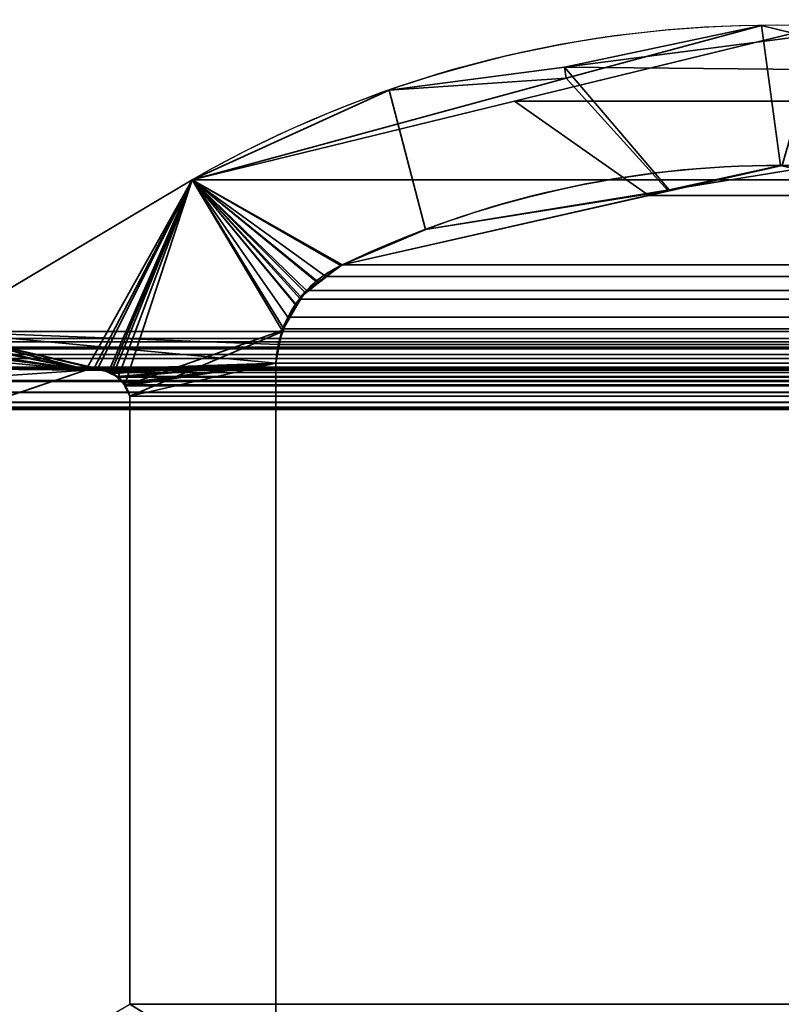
# Model space of a CAD drawing. Header units: millimetres. Extents: x -503 to 6703, y -110 to 193.
# Tile 709 of 1056: x 2587.14 to 2592.49, y 7.35 to 14.28. Entities that reach past the tile are written whole.
import ezdxf

# ---------------------------------------------------------------- set-up
doc = ezdxf.new("R2010")
doc.units = ezdxf.units.MM
doc.layers.add('151', color=7, linetype='Continuous', true_color=0xffffff)

# ---------------------------------------------------------------- blocks, each defined once
blk = doc.blocks.new('UG_SURFACE_003')
at = {"layer": '151', "color": 252, "linetype": 'Continuous', "lineweight": 35}
for points in [[(3602.5, -14, 2212.25), (3602.5, 174.4, 2212.25), (2397.5, 174.4, 2212.25), (2397.5, -14, 2212.25)], [(2547.4999, -14, 2062.2499), (2547.4999, 174.4, 2062.2499), (3452.5001, 174.4, 2062.2499), (3452.5001, -14, 2062.2499)]]:
    blk.add_3dface(points, dxfattribs=at)
blk = doc.blocks.new('UG_SURFACE_268')
at = {"layer": '151', "color": 252, "linetype": 'Continuous', "lineweight": 35}
for points in [[(2585.5, -25.92, 2021.75), (3414.5, -25.92, 2021.75), (3414.5, 14.42, 2021.75), (2585.5, 14.42, 2021.75)], [(2586.9999, -25.92, 2020.2501), (2586.9999, 14.42, 2020.2501), (3413.0001, 14.42, 2020.2501), (3413.0001, -25.92, 2020.2501)]]:
    blk.add_3dface(points, dxfattribs=at)
blk = doc.blocks.new('UG_SURFACE_296')
at = {"layer": '151', "color": 7, "linetype": 'Continuous', "lineweight": 35}
for points in [[(2590.9691, 13.9471, -7.75), (2592.3541, 14.2426, 2014.8962), (2593.6589, 13.9228, 2013.5911)], [(2590.9691, 13.9471, -7.75), (2590.9805, 13.8699, 2016.2694), (2592.3541, 14.2426, 2014.8962)], [(2593.6589, 13.9228, 2013.5911), (2593.0629, 14.2198, -7.75), (2590.9691, 13.9471, -7.75)], [(2590.9691, 13.9471, -7.75), (2593.0629, 14.2198, -7.75), (2592.7267, 13.2515, -7.75), (2591.7037, 13.0851, -7.75)], [(2591.6982, 13.0769, 2015.5518), (2592.4878, 13.2561, 2014.7622), (2592.3541, 14.2426, 2014.8962), (2590.9805, 13.8699, 2016.2694)], [(2593.6589, 13.9228, 2013.5911), (2592.3541, 14.2426, 2014.8962), (2592.4878, 13.2561, 2014.7622), (2594.0351, 12.8977, 2013.2148)], [(2590.9805, 13.8699, 2016.2694), (2590.9691, 13.9471, -7.75), (2589.7346, 13.7862, -7.75)], [(2591.7037, 13.0851, -7.75), (2589.9906, 12.8066, -7.75), (2589.7346, 13.7862, -7.75), (2590.9691, 13.9471, -7.75)], [(2588.3482, 13.1555, -7.75), (2588.3482, 13.1555, 2018.9021), (2590.9805, 13.8699, 2016.2694)], [(2590.9805, 13.8699, 2016.2694), (2589.7346, 13.7862, -7.75), (2588.3482, 13.1555, -7.75)], [(2590.9805, 13.8699, 2016.2694), (2588.3482, 13.1555, 2018.9021), (2589.4051, 12.5565, 2017.8449), (2591.6982, 13.0769, 2015.5518)], [(2588.3482, 13.1555, -7.75), (2589.7346, 13.7862, -7.75), (2589.9906, 12.8066, -7.75), (2589.4051, 12.5565, -7.75)], [(2592.4878, 13.2561, 2014.7622), (2591.6982, 13.0769, 2015.5518), (2591.7037, 13.0851, -7.75)], [(2592.4878, 13.2561, 2014.7622), (2591.7037, 13.0851, -7.75), (2592.7267, 13.2515, -7.75)], [(2594.0351, 12.8977, 2013.2148), (2592.4878, 13.2561, 2014.7622), (2592.7267, 13.2515, -7.75)], [(2586.5555, 12.0875, 2020.6945), (2588.3482, 13.1555, 2018.9021), (2588.3482, 13.1555, -7.75), (2586.5555, 12.0875, -7.75)], [(2589.0861, 12.2703, -7.75), (2588.9795, 12.0884, -7.75), (2586.5555, 12.0875, -7.75), (2588.3482, 13.1555, -7.75)], [(2586.803, 11.5484, 2020.447), (2587.6005, 11.8171, 2019.6495), (2588.3482, 13.1555, 2018.9021), (2586.5555, 12.0875, 2020.6945)], [(2587.6005, 11.8171, 2019.6495), (2587.656, 11.826, 2019.594), (2588.3482, 13.1555, 2018.9021)], [(2588.3482, 13.1555, 2018.9021), (2587.656, 11.826, 2019.594), (2587.6808, 11.8207, 2019.5692)], [(2587.6808, 11.8207, 2019.5692), (2587.7604, 11.8037, 2019.4895), (2588.3482, 13.1555, 2018.9021)], [(2587.7604, 11.8037, 2019.4895), (2587.7774, 11.8, 2019.4726), (2588.3482, 13.1555, 2018.9021)], [(2588.3482, 13.1555, 2018.9021), (2587.7774, 11.8, 2019.4726), (2587.7957, 11.7898, 2019.4542)], [(2588.3482, 13.1555, 2018.9021), (2587.7957, 11.7898, 2019.4542), (2587.8263, 11.7604, 2019.4237)], [(2587.8263, 11.7604, 2019.4237), (2587.8742, 11.7145, 2019.3758), (2588.3482, 13.1555, 2018.9021)], [(2588.9816, 12.0946, 2018.2683), (2588.3482, 13.1555, 2018.9021), (2587.8742, 11.7145, 2019.3758), (2587.8773, 11.7075, 2019.3727)], [(2588.3482, 13.1555, -7.75), (2589.4051, 12.5565, -7.75), (2589.2372, 12.4344, -7.75)], [(2588.3482, 13.1555, -7.75), (2589.1414, 12.3646, -7.75), (2589.0861, 12.2703, -7.75)], [(2589.2372, 12.4344, -7.75), (2589.1414, 12.3646, -7.75), (2588.3482, 13.1555, -7.75)], [(2588.3482, 13.1555, 2018.9021), (2589.395, 12.552, 2017.8549), (2589.4051, 12.5565, 2017.8449)], [(2588.3482, 13.1555, 2018.9021), (2589.114, 12.3326, 2018.136), (2589.2355, 12.4275, 2018.0144)], [(2589.2355, 12.4275, 2018.0144), (2589.395, 12.552, 2017.8549), (2588.3482, 13.1555, 2018.9021)], [(2588.3482, 13.1555, 2018.9021), (2588.9816, 12.0946, 2018.2683), (2589.0796, 12.2708, 2018.1704)], [(2589.0796, 12.2708, 2018.1704), (2589.114, 12.3326, 2018.136), (2588.3482, 13.1555, 2018.9021)], [(2591.6982, 13.0769, 2015.5518), (2589.4051, 12.5565, 2017.8449), (2589.9906, 12.8066, -7.75)], [(2589.9906, 12.8066, -7.75), (2591.7037, 13.0851, -7.75), (2591.6982, 13.0769, 2015.5518)], [(2589.4051, 12.5565, 2017.8449), (2589.4051, 12.5565, -7.75), (2589.9906, 12.8066, -7.75)], [(2589.395, 12.552, 2017.8549), (2589.2355, 12.4275, 2018.0144), (2589.2372, 12.4344, -7.75)], [(2589.2372, 12.4344, -7.75), (2589.4051, 12.5565, -7.75), (2589.4051, 12.5565, 2017.8449)], [(2589.4051, 12.5565, 2017.8449), (2589.395, 12.552, 2017.8549), (2589.2372, 12.4344, -7.75)], [(2589.2355, 12.4275, 2018.0144), (2589.114, 12.3326, 2018.136), (2589.1414, 12.3646, -7.75)], [(2589.1414, 12.3646, -7.75), (2589.2372, 12.4344, -7.75), (2589.2355, 12.4275, 2018.0144)], [(2589.114, 12.3326, 2018.136), (2589.0796, 12.2708, 2018.1704), (2589.0861, 12.2703, -7.75)], [(2589.0861, 12.2703, -7.75), (2589.1414, 12.3646, -7.75), (2589.114, 12.3326, 2018.136)], [(2588.979, 12.086, -7.75), (2588.9795, 12.0884, -7.75), (2589.0796, 12.2708, 2018.1704)], [(2589.0796, 12.2708, 2018.1704), (2588.9816, 12.0946, 2018.2683), (2588.979, 12.086, -7.75)], [(2588.9795, 12.0884, -7.75), (2589.0861, 12.2703, -7.75), (2589.0796, 12.2708, 2018.1704)], [(2586.5183, 12.052, -7.75), (2586.5555, 12.0875, -7.75), (2587.6005, 11.8171, -7.75)], [(2588.9795, 12.0884, -7.75), (2588.979, 12.086, -7.75), (2588.9385, 11.8663, -7.75), (2586.5555, 12.0875, -7.75)], [(2586.5555, 12.0875, -7.75), (2587.7039, 11.8235, -7.75), (2587.6815, 11.8221, -7.75)], [(2586.5555, 12.0875, -7.75), (2588.9385, 11.8663, -7.75), (2587.7039, 11.8235, -7.75)], [(2587.6815, 11.8221, -7.75), (2587.6005, 11.8171, -7.75), (2586.5555, 12.0875, -7.75)], [(2587.8773, 11.7075, 2019.3727), (2587.9111, 11.6334, 2019.3388), (2588.98, 12.0856, 2018.27), (2588.9816, 12.0946, 2018.2683)], [(2588.9385, 11.8663, 2018.3115), (2588.98, 12.0856, 2018.27), (2587.9111, 11.6334, 2019.3388)], [(2588.9385, 11.8663, -7.75), (2588.979, 12.086, -7.75), (2588.98, 12.0856, 2018.27)], [(2588.98, 12.0856, 2018.27), (2588.9385, 11.8663, 2018.3115), (2588.9385, 11.8663, -7.75)], [(2588.9816, 12.0946, 2018.2683), (2588.98, 12.0856, 2018.27), (2588.979, 12.086, -7.75)], [(2587.6005, 11.8171, -7.75), (2586.4608, 11.9883, -7.75), (2586.4668, 12.0027, -7.75), (2586.5183, 12.052, -7.75)], [(2586.4608, 11.9883, -7.75), (2587.6005, 11.8171, -7.75), (2586.803, 11.5484, -7.75), (2586.6997, 11.5363, -7.75)], [(2587.7595, 11.8038, -7.75), (2587.7039, 11.8235, -7.75), (2588.9385, 11.8663, -7.75)], [(2588.9385, 11.8663, -7.75), (2587.7912, 11.7925, -7.75), (2587.7595, 11.8038, -7.75)], [(2587.8255, 11.7618, -7.75), (2587.7912, 11.7925, -7.75), (2588.9385, 11.8663, -7.75)], [(2588.9385, 11.8663, -7.75), (2587.8675, 11.724, -7.75), (2587.8255, 11.7618, -7.75)], [(2588.9385, 11.8663, -7.75), (2587.9111, 11.6334, -7.75), (2587.8756, 11.7071, -7.75), (2587.8675, 11.724, -7.75)], [(2588.9385, 11.8663, -7.75), (2588.9385, 6.7187, -7.75), (2587.9111, 7.3541, -7.75), (2587.9111, 11.6334, -7.75)], [(2588.9385, 6.7187, 2018.3115), (2588.9385, 11.8663, 2018.3115), (2587.9111, 11.6334, 2019.3388), (2587.9111, 7.3541, 2019.3388)], [(2588.9385, 6.7187, -7.75), (2588.9385, 11.8663, -7.75), (2588.9385, 11.8663, 2018.3115), (2588.9385, 6.7187, 2018.3115)], [(2587.6005, 11.8171, 2019.6495), (2586.803, 11.5484, 2020.447), (2586.803, 11.5484, -7.75), (2587.6005, 11.8171, -7.75)], [(2587.6808, 11.8207, 2019.5692), (2587.656, 11.826, 2019.594), (2587.6005, 11.8171, -7.75)], [(2587.656, 11.826, 2019.594), (2587.6005, 11.8171, 2019.6495), (2587.6005, 11.8171, -7.75)], [(2587.6005, 11.8171, -7.75), (2587.6815, 11.8221, -7.75), (2587.6808, 11.8207, 2019.5692)], [(2587.6808, 11.8207, 2019.5692), (2587.6815, 11.8221, -7.75), (2587.7039, 11.8235, -7.75)], [(2587.7604, 11.8037, 2019.4895), (2587.6808, 11.8207, 2019.5692), (2587.7039, 11.8235, -7.75)], [(2587.7039, 11.8235, -7.75), (2587.7595, 11.8038, -7.75), (2587.7604, 11.8037, 2019.4895)], [(2587.7957, 11.7898, 2019.4542), (2587.7595, 11.8038, -7.75), (2587.7912, 11.7925, -7.75)], [(2587.7957, 11.7898, 2019.4542), (2587.7774, 11.8, 2019.4726), (2587.7595, 11.8038, -7.75)], [(2587.7774, 11.8, 2019.4726), (2587.7604, 11.8037, 2019.4895), (2587.7595, 11.8038, -7.75)], [(2587.7912, 11.7925, -7.75), (2587.8255, 11.7618, -7.75), (2587.8263, 11.7604, 2019.4237)], [(2587.8263, 11.7604, 2019.4237), (2587.7957, 11.7898, 2019.4542), (2587.7912, 11.7925, -7.75)], [(2587.8742, 11.7145, 2019.3758), (2587.8255, 11.7618, -7.75), (2587.8675, 11.724, -7.75)], [(2587.8742, 11.7145, 2019.3758), (2587.8263, 11.7604, 2019.4237), (2587.8255, 11.7618, -7.75)], [(2587.8675, 11.724, -7.75), (2587.8756, 11.7071, -7.75), (2587.8773, 11.7075, 2019.3727)], [(2587.8773, 11.7075, 2019.3727), (2587.8742, 11.7145, 2019.3758), (2587.8675, 11.724, -7.75)], [(2587.9111, 11.6334, 2019.3388), (2587.8773, 11.7075, 2019.3727), (2587.8756, 11.7071, -7.75)], [(2587.8756, 11.7071, -7.75), (2587.9111, 11.6334, -7.75), (2587.9111, 11.6334, 2019.3388)], [(2587.9111, 7.3541, 2019.3388), (2587.9111, 11.6334, 2019.3388), (2587.9111, 11.6334, -7.75), (2587.9111, 7.3541, -7.75)]]:
    blk.add_3dface(points, dxfattribs=at)
blk = doc.blocks.new('UG_SURFACE_297')
at = {"layer": '151', "color": 7, "linetype": 'Continuous', "lineweight": 35}
for points in [[(2590.6172, 13.7086, 2016.6328), (2592.7813, 14.2362, 2014.4687), (2592.4995, 13.2561, 2014.7505), (2591.5618, 13.0441, 2015.6882)], [(2590.6172, 13.7086, 2016.6328), (3409.3828, 13.7086, 2016.6328), (3407.2187, 14.2362, 2014.4687)], [(2592.7813, 14.2362, 2014.4687), (2590.6172, 13.7086, 2016.6328), (3407.2187, 14.2362, 2014.4687)], [(2591.5618, 13.0441, 2015.6882), (2589.4051, 12.5565, 2017.8449), (2588.3482, 13.1555, 2018.9021), (2590.6172, 13.7086, 2016.6328)], [(2588.3482, 13.1555, 2018.9021), (3411.6518, 13.1555, 2018.9021), (3409.3828, 13.7086, 2016.6328), (2590.6172, 13.7086, 2016.6328)], [(3408.4382, 13.0475, 2015.6882), (2591.5618, 13.0441, 2015.6882), (2592.4995, 13.2561, 2014.7505)], [(2588.9926, 12.1062, 2018.2574), (2588.9547, 11.9977, 2018.2953), (2586.5555, 12.0875, 2020.6945), (2588.3482, 13.1555, 2018.9021)], [(3413.4445, 12.0875, 2020.6945), (3411.6518, 13.1555, 2018.9021), (2588.3482, 13.1555, 2018.9021), (2586.5555, 12.0875, 2020.6945)], [(2588.3482, 13.1555, 2018.9021), (2589.0219, 12.19, 2018.2281), (2588.9926, 12.1062, 2018.2574)], [(2588.3482, 13.1555, 2018.9021), (2589.4051, 12.5565, 2017.8449), (2589.2897, 12.4744, 2017.9603)], [(2588.3482, 13.1555, 2018.9021), (2589.1531, 12.3772, 2018.0972), (2589.1099, 12.3156, 2018.1401)], [(2589.1099, 12.3156, 2018.1401), (2589.0219, 12.19, 2018.2281), (2588.3482, 13.1555, 2018.9021)], [(2589.2897, 12.4744, 2017.9603), (2589.1531, 12.3772, 2018.0972), (2588.3482, 13.1555, 2018.9021)], [(3410.5949, 12.5565, 2017.8449), (2589.4051, 12.5565, 2017.8449), (2591.5618, 13.0441, 2015.6882)], [(2591.5618, 13.0441, 2015.6882), (3408.4382, 13.0475, 2015.6882), (3410.5949, 12.5565, 2017.8449)], [(2589.2897, 12.4744, 2017.9603), (2589.4051, 12.5565, 2017.8449), (3410.5949, 12.5565, 2017.8449)], [(3410.5949, 12.5565, 2017.8449), (3410.713, 12.4838, 2017.9632), (2589.2897, 12.4744, 2017.9603)], [(2589.1531, 12.3772, 2018.0972), (2589.2897, 12.4744, 2017.9603), (3410.713, 12.4838, 2017.9632)], [(3410.713, 12.4838, 2017.9632), (3410.7702, 12.4486, 2018.0202), (2589.1531, 12.3772, 2018.0972)], [(3410.7702, 12.4486, 2018.0202), (2589.1099, 12.3156, 2018.1401), (2589.1531, 12.3772, 2018.0972)], [(3410.7702, 12.4486, 2018.0202), (3410.8899, 12.3131, 2018.1398), (2589.1099, 12.3156, 2018.1401)], [(2589.0219, 12.19, 2018.2281), (2589.1099, 12.3156, 2018.1401), (3410.8899, 12.3131, 2018.1398)], [(3410.8899, 12.3131, 2018.1398), (3410.9421, 12.2541, 2018.1921), (2589.0219, 12.19, 2018.2281)], [(3410.9421, 12.2541, 2018.1921), (2588.9926, 12.1062, 2018.2574), (2589.0219, 12.19, 2018.2281)], [(3410.9421, 12.2541, 2018.1921), (3411.0098, 12.1076, 2018.2598), (2588.9926, 12.1062, 2018.2574)], [(2586.5009, 12.0381, 2020.7491), (2586.5555, 12.0875, 2020.6945), (2587.6005, 11.8171, 2019.6495)], [(2586.5555, 12.0875, 2020.6945), (2586.5009, 12.0381, 2020.7491), (3413.4982, 12.0362, 2020.7484)], [(2586.5555, 12.0875, 2020.6945), (2588.9385, 11.8663, 2018.3115), (2587.7166, 11.8212, 2019.5334), (2587.687, 11.8202, 2019.563)], [(2587.687, 11.8202, 2019.563), (2587.6145, 11.8176, 2019.6357), (2586.5555, 12.0875, 2020.6945)], [(2587.6145, 11.8176, 2019.6357), (2587.6005, 11.8171, 2019.6495), (2586.5555, 12.0875, 2020.6945)], [(2588.9547, 11.9977, 2018.2953), (2588.9385, 11.8663, 2018.3115), (2586.5555, 12.0875, 2020.6945)], [(3413.4982, 12.0362, 2020.7484), (3413.4445, 12.0875, 2020.6945), (2586.5555, 12.0875, 2020.6945)], [(2588.9547, 11.9977, 2018.2953), (2588.9926, 12.1062, 2018.2574), (3411.0098, 12.1076, 2018.2598)], [(3411.0098, 12.1076, 2018.2598), (3411.0248, 12.0751, 2018.275), (2588.9547, 11.9977, 2018.2953)], [(3411.0248, 12.0751, 2018.275), (3411.0615, 11.8663, 2018.3115), (2588.9547, 11.9977, 2018.2953)], [(2586.4515, 11.9779, 2020.7984), (2586.4761, 12.0155, 2020.7739), (2586.5009, 12.0381, 2020.7491), (2587.6005, 11.8171, 2019.6495)], [(3413.552, 11.9651, 2020.802), (2586.4761, 12.0155, 2020.7739), (2586.4515, 11.9779, 2020.7984)], [(2586.5009, 12.0381, 2020.7491), (2586.4761, 12.0155, 2020.7739), (3413.533, 12.0032, 2020.7829)], [(2586.4761, 12.0155, 2020.7739), (3413.552, 11.9651, 2020.802), (3413.533, 12.0032, 2020.7829)], [(3413.533, 12.0032, 2020.7829), (3413.4982, 12.0362, 2020.7484), (2586.5009, 12.0381, 2020.7491)], [(3411.0615, 11.8663, 2018.3115), (2588.9385, 11.8663, 2018.3115), (2588.9547, 11.9977, 2018.2953)], [(2587.6005, 11.8171, 2019.6495), (2586.4155, 11.8381, 2020.8344), (2586.4217, 11.8984, 2020.8285), (2586.432, 11.9257, 2020.8182)], [(2586.432, 11.9257, 2020.8182), (2586.4217, 11.8984, 2020.8285), (3413.5852, 11.846, 2020.8352)], [(2586.432, 11.9257, 2020.8182), (2586.4472, 11.9663, 2020.8027), (2587.6005, 11.8171, 2019.6495)], [(3413.552, 11.9651, 2020.802), (2586.4472, 11.9663, 2020.8027), (2586.432, 11.9257, 2020.8182)], [(2586.432, 11.9257, 2020.8182), (3413.569, 11.9316, 2020.8189), (3413.552, 11.9651, 2020.802)], [(2586.432, 11.9257, 2020.8182), (3413.5697, 11.9274, 2020.8199), (3413.569, 11.9316, 2020.8189)], [(3413.5852, 11.846, 2020.8352), (3413.5697, 11.9274, 2020.8199), (2586.432, 11.9257, 2020.8182)], [(2587.6005, 11.8171, 2019.6495), (2586.4472, 11.9663, 2020.8027), (2586.4515, 11.9779, 2020.7984)], [(2586.4515, 11.9779, 2020.7984), (2586.4472, 11.9663, 2020.8027), (3413.552, 11.9651, 2020.802)], [(2586.4217, 11.8984, 2020.8285), (2586.4155, 11.8381, 2020.8344), (3413.5852, 11.846, 2020.8352)], [(2587.7602, 11.7999, 2019.4898), (2587.7166, 11.8212, 2019.5334), (2588.9385, 11.8663, 2018.3115)], [(2587.8184, 11.7715, 2019.4316), (2587.7602, 11.7999, 2019.4898), (2588.9385, 11.8663, 2018.3115)], [(2588.9385, 11.8663, 2018.3115), (2587.8265, 11.7677, 2019.4235), (2587.8184, 11.7715, 2019.4316)], [(2587.8732, 11.7133, 2019.3768), (2587.8265, 11.7677, 2019.4235), (2588.9385, 11.8663, 2018.3115)], [(2588.9385, 11.8663, 2018.3115), (2587.8799, 11.7055, 2019.3701), (2587.8732, 11.7133, 2019.3768)], [(2588.9385, 11.8663, 2018.3115), (2587.9111, 11.6334, 2019.3388), (2587.8799, 11.7055, 2019.3701)], [(2587.9111, 7.3541, 2019.3388), (2587.9111, 11.6334, 2019.3388), (2588.9385, 11.8663, 2018.3115), (2588.9385, 6.7187, 2018.3115)], [(2588.9385, 6.7187, 2018.3115), (2588.9385, 11.8663, 2018.3115), (3411.0615, 11.8663, 2018.3115), (3411.0615, 6.7187, 2018.3115)], [(2586.4146, 11.8282, 2020.8354), (2586.4155, 11.8381, 2020.8344), (2587.6005, 11.8171, 2019.6495)], [(3413.5845, 11.8085, 2020.8344), (2586.4155, 11.8381, 2020.8344), (2586.4146, 11.8282, 2020.8354)], [(2587.6005, 11.8171, 2019.6495), (2586.4322, 11.736, 2020.8178), (2586.4282, 11.7445, 2020.822), (2586.4146, 11.8282, 2020.8354)], [(2586.4146, 11.8282, 2020.8354), (2586.4282, 11.7445, 2020.822), (3413.5718, 11.7445, 2020.822)], [(3413.5718, 11.7445, 2020.822), (3413.5845, 11.8085, 2020.8344), (2586.4146, 11.8282, 2020.8354)], [(2586.4155, 11.8381, 2020.8344), (3413.5849, 11.8384, 2020.8352), (3413.5852, 11.846, 2020.8352)], [(3413.5845, 11.8085, 2020.8344), (3413.5849, 11.8384, 2020.8352), (2586.4155, 11.8381, 2020.8344)], [(2586.4322, 11.736, 2020.8178), (2587.6005, 11.8171, 2019.6495), (2586.803, 11.5484, 2020.447)], [(3412.3995, 11.8171, 2019.6495), (3413.197, 11.5484, 2020.447), (2586.803, 11.5484, 2020.447), (2587.6005, 11.8171, 2019.6495)], [(2587.6005, 11.8171, 2019.6495), (2587.6145, 11.8176, 2019.6357), (3412.3857, 11.8171, 2019.6357)], [(3412.3857, 11.8171, 2019.6357), (3412.3995, 11.8171, 2019.6495), (2587.6005, 11.8171, 2019.6495)], [(2587.6145, 11.8176, 2019.6357), (2587.687, 11.8202, 2019.563), (3412.313, 11.8175, 2019.563)], [(3412.313, 11.8175, 2019.563), (3412.3857, 11.8171, 2019.6357), (2587.6145, 11.8176, 2019.6357)], [(3412.2686, 11.8177, 2019.5186), (2587.687, 11.8202, 2019.563), (2587.7166, 11.8212, 2019.5334)], [(3412.2686, 11.8177, 2019.5186), (3412.313, 11.8175, 2019.563), (2587.687, 11.8202, 2019.563)], [(2587.7166, 11.8212, 2019.5334), (3412.2388, 11.8044, 2019.4888), (3412.2686, 11.8177, 2019.5186)], [(2587.7166, 11.8212, 2019.5334), (2587.7602, 11.7999, 2019.4898), (3412.2388, 11.8044, 2019.4888)], [(3412.1997, 11.787, 2019.4497), (3412.2388, 11.8044, 2019.4888), (2587.7602, 11.7999, 2019.4898)], [(3412.1997, 11.787, 2019.4497), (2587.7602, 11.7999, 2019.4898), (2587.8184, 11.7715, 2019.4316)], [(2587.8184, 11.7715, 2019.4316), (3412.1828, 11.7698, 2019.4328), (3412.1997, 11.787, 2019.4497)], [(2586.4322, 11.736, 2020.8178), (3413.5678, 11.736, 2020.8178), (3413.5718, 11.7445, 2020.822), (2586.4282, 11.7445, 2020.822)], [(3413.5313, 11.662, 2020.7813), (2586.4322, 11.736, 2020.8178), (2586.4687, 11.662, 2020.7813)], [(3413.5313, 11.662, 2020.7813), (3413.5678, 11.736, 2020.8178), (2586.4322, 11.736, 2020.8178)], [(3412.1828, 11.7698, 2019.4328), (2587.8184, 11.7715, 2019.4316), (2587.8265, 11.7677, 2019.4235)], [(2587.8265, 11.7677, 2019.4235), (3412.1268, 11.713, 2019.3768), (3412.1828, 11.7698, 2019.4328)], [(2587.8265, 11.7677, 2019.4235), (2587.8732, 11.7133, 2019.3768), (3412.1268, 11.713, 2019.3768)], [(3412.1211, 11.7072, 2019.371), (2587.8732, 11.7133, 2019.3768), (2587.8799, 11.7055, 2019.3701)], [(3412.1211, 11.7072, 2019.371), (3412.1268, 11.713, 2019.3768), (2587.8732, 11.7133, 2019.3768)], [(2586.4687, 11.662, 2020.7813), (2586.4725, 11.6583, 2020.7775), (3413.5275, 11.6582, 2020.7775), (3413.5313, 11.662, 2020.7813)], [(3413.5275, 11.6582, 2020.7775), (2586.4725, 11.6583, 2020.7775), (2586.539, 11.5917, 2020.7109)], [(2586.539, 11.5917, 2020.7109), (3413.461, 11.5914, 2020.7112), (3413.5275, 11.6582, 2020.7775)], [(2587.8799, 11.7055, 2019.3701), (3412.0889, 11.6334, 2019.3388), (3412.1211, 11.7072, 2019.371)], [(2587.8799, 11.7055, 2019.3701), (2587.9111, 11.6334, 2019.3388), (3412.0889, 11.6334, 2019.3388)], [(3413.46, 11.5905, 2020.71), (2586.539, 11.5917, 2020.7109), (2586.5412, 11.5896, 2020.7088)], [(3413.46, 11.5905, 2020.71), (3413.461, 11.5914, 2020.7112), (2586.539, 11.5917, 2020.7109)], [(3413.46, 11.5905, 2020.71), (2586.5412, 11.5896, 2020.7088), (2586.6218, 11.5554, 2020.6282)], [(2586.6218, 11.5554, 2020.6282), (3413.3782, 11.5552, 2020.6282), (3413.46, 11.5905, 2020.71)], [(3412.0889, 7.3541, 2019.3388), (3412.0889, 11.6334, 2019.3388), (2587.9111, 11.6334, 2019.3388), (2587.9111, 7.3541, 2019.3388)], [(3413.3782, 11.5552, 2020.6282), (2586.6218, 11.5554, 2020.6282), (2586.658, 11.54, 2020.592)], [(3413.3439, 11.5404, 2020.5939), (3413.3782, 11.5552, 2020.6282), (2586.658, 11.54, 2020.592)], [(3413.3439, 11.5404, 2020.5939), (2586.658, 11.54, 2020.592), (2586.7088, 11.5412, 2020.5412)], [(2586.7088, 11.5412, 2020.5412), (3413.2912, 11.5433, 2020.5414), (3413.3439, 11.5404, 2020.5939)], [(3413.2912, 11.5433, 2020.5414), (2586.7088, 11.5412, 2020.5412), (2586.7829, 11.5429, 2020.467)], [(2586.7829, 11.5429, 2020.467), (3413.197, 11.5484, 2020.447), (3413.2912, 11.5433, 2020.5414)], [(2586.7829, 11.5429, 2020.467), (2586.803, 11.5484, 2020.447), (3413.197, 11.5484, 2020.447)]]:
    blk.add_3dface(points, dxfattribs=at)

msp = doc.modelspace()

# ---------------------------------------------------------------- linework, layer by layer
at = {"layer": '151', "color": 252, "linetype": 'Continuous', "lineweight": -3, "true_color": 0x939598}
for p, q in [((2586.5555, 12.0875, 2020.6945), (2588.348, 13.1555, 2018.902)), ((2586.5555, 12.0875, -7.75), (2588.348, 13.1555, -7.75)), ((2586.5555, 12.0875, 2020.6945), (2588.348, 13.1555, 2018.902)), ((3411.652, 13.1555, 2018.902), (2588.348, 13.1555, 2018.902)), ((2588.348, 13.1555, 2018.902), (2588.348, 13.1555, -7.75)), ((2589.405, 12.5565, 2017.845), (3410.595, 12.5565, 2017.845)), ((2589.405, 12.5565, -7.75), (2589.405, 12.5565, 2017.845)), ((3413.4445, 12.0875, 2020.6945), (2586.5555, 12.0875, 2020.6945)), ((2588.9385, 11.8663, 2018.3115), (2588.9385, 6.7187, 2018.3115)), ((2588.9385, 6.7187, -7.75), (2588.9385, 11.8663, -7.75)), ((2588.9385, 11.8663, 2018.3115), (3411.0615, 11.8663, 2018.3115)), ((2588.9385, 11.8663, 2018.3115), (2588.9385, 6.7187, 2018.3115)), ((2588.9385, 11.8663, -7.75), (2588.9385, 11.8663, 2018.3115)), ((2587.6004, 11.8171, -7.75), (2586.8029, 11.5484, -7.75)), ((2587.6004, 11.8171, 2019.6496), (2586.8029, 11.5484, 2020.4471)), ((2587.6004, 11.8171, 2019.6496), (2586.8029, 11.5484, 2020.4471)), ((2587.6004, 11.8171, 2019.6496), (2587.6004, 11.8171, -7.75)), ((3412.3996, 11.8171, 2019.6496), (2587.6004, 11.8171, 2019.6496)), ((3413.572, 11.7445, 2020.822), (2586.428, 11.7445, 2020.822)), ((3412.0888, 11.6334, 2019.3388), (2587.9112, 11.6334, 2019.3388)), ((2587.9112, 7.3541, 2019.3388), (2587.9112, 11.6334, 2019.3388)), ((2587.9112, 11.6334, 2019.3388), (2587.9112, 11.6334, -7.75)), ((2587.9112, 7.3541, 2019.3388), (2587.9112, 11.6334, 2019.3388)), ((2587.9112, 7.3541, -7.75), (2587.9112, 11.6334, -7.75)), ((3413.1971, 11.5484, 2020.4471), (2586.8029, 11.5484, 2020.4471)), ((2586.5647, 6.5775, 2020.6853), (2587.9112, 7.3541, 2019.3388)), ((2586.5647, 6.5775, 2020.6853), (2587.9112, 7.3541, 2019.3388)), ((2587.9112, 7.3541, 2019.3388), (2587.9112, 7.3541, -7.75)), ((3412.0888, 7.3541, 2019.3388), (2587.9112, 7.3541, 2019.3388))]:
    msp.add_line(p, q, dxfattribs=at)
for points in [[(2596.337, 13.2666, -7.75), (2593.8326, 14.6068, -7.75), (2590.8146, 14.5654, -7.75), (2588.348, 13.1555, -7.75)], [(2596.337, 13.2666, 2010.913), (2593.8326, 14.6068, 2013.4174), (2590.8146, 14.5654, 2016.4354), (2588.348, 13.1555, 2018.902)], [(2595.5678, 12.5427, -7.75), (2593.6234, 13.4889, -7.75), (2591.3533, 13.4942, -7.75), (2589.405, 12.5565, -7.75)], [(2589.405, 12.5565, 2017.845), (2591.3533, 13.4942, 2015.8967), (2593.6234, 13.4889, 2013.6266), (2595.5678, 12.5427, 2011.6822)], [(2589.405, 12.5565, -7.75), (2589.131, 12.4337, -7.75), (2588.9502, 12.1661, -7.75), (2588.9385, 11.8663, -7.75)], [(2588.9385, 11.8663, 2018.3115), (2588.9502, 12.1661, 2018.2998), (2589.131, 12.4337, 2018.119), (2589.405, 12.5565, 2017.845)], [(2587.6004, 11.8171, -7.75), (2587.7342, 11.8542, -7.75), (2587.8719, 11.7757, -7.75), (2587.9112, 11.6334, -7.75)], [(2587.9112, 11.6334, 2019.3388), (2587.8719, 11.7757, 2019.3781), (2587.7342, 11.8542, 2019.5158), (2587.6004, 11.8171, 2019.6496)]]:
    msp.add_open_spline(points, degree=3, dxfattribs=at)
for points, knots in [([(2596.337, 13.2666, 2010.913), (2595.052, 13.9543, 2012.198), (2593.7007, 14.26, 2013.5493), (2590.9723, 14.2249, 2016.2777), (2589.6213, 13.8833, 2017.6287), (2588.348, 13.1555, 2018.902)], [0, 0, 0, 0, 0.5, 0.5, 1, 1, 1, 1]), ([(2595.5678, 12.5427, 2011.6822), (2594.577, 13.0249, 2012.673), (2593.5345, 13.2538, 2013.7155), (2591.4398, 13.2584, 2015.8102), (2590.397, 13.034, 2016.853), (2589.405, 12.5565, 2017.845)], [0, 0, 0, 0, 0.5, 0.5, 1, 1, 1, 1]), ([(2589.405, 12.5565, 2017.845), (2589.3154, 12.5163, 2017.9346), (2589.2282, 12.4571, 2018.0218), (2589.1033, 12.3245, 2018.1467), (2589.0579, 12.2616, 2018.1921), (2588.9927, 12.1317, 2018.2573), (2588.9691, 12.0663, 2018.2809), (2588.9457, 11.9551, 2018.3043), (2588.9402, 11.9107, 2018.3098), (2588.9385, 11.8663, 2018.3115)], [0, 0, 0, 0, 0.396678, 0.396678, 0.657107, 0.657107, 0.869169, 0.869169, 1, 1, 1, 1]), ([(2587.6004, 11.8171, 2019.6496), (2587.6385, 11.8276, 2019.6115), (2587.6783, 11.8291, 2019.5717), (2587.755, 11.8133, 2019.495), (2587.7932, 11.7957, 2019.4568), (2587.8463, 11.751, 2019.4037), (2587.8648, 11.7301, 2019.3852), (2587.8931, 11.6842, 2019.3569), (2587.904, 11.6596, 2019.346), (2587.9112, 11.6334, 2019.3388)], [0, 0, 0, 0, 0.322138, 0.322138, 0.644766, 0.644766, 0.835344, 0.835344, 1, 1, 1, 1])]:
    msp.add_open_spline(points, degree=3, knots=knots, dxfattribs=at)

# ---------------------------------------------------------------- block references
for name in ['UG_SURFACE_003', 'UG_SURFACE_268', 'UG_SURFACE_296', 'UG_SURFACE_297']:
    msp.add_blockref(name, (0, 0), dxfattribs=at)

doc.saveas('drawing.dxf')
